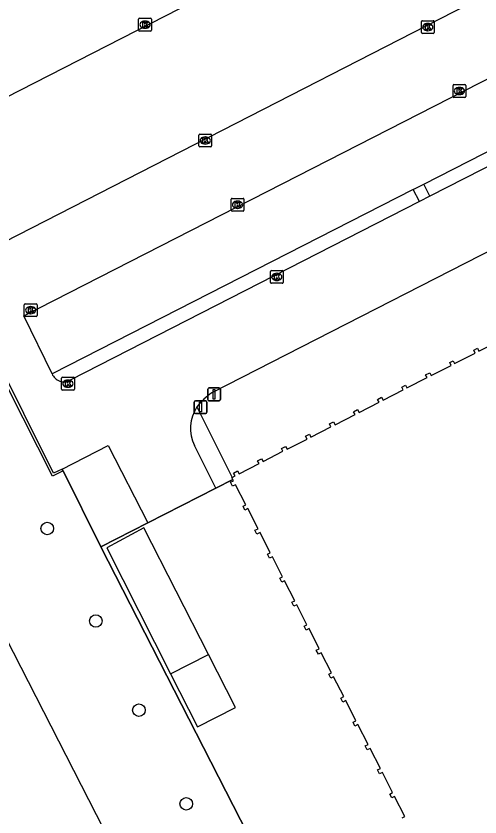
# Model space of a CAD drawing. Extents: x 158838 to 160074, y 386376 to 387776.
# Drawn here: x 159762.7 to 159798.9, y 387239.8 to 387302.3 of the extents above; entities that cross this region are included whole.
import ezdxf

# ---------------------------------------------------------------- set-up
doc = ezdxf.new("R2010")
doc.units = 0
for name, color, linetype in [('IMGEO_Afsluitpaal', 7, 'Continuous'), ('IMGEO_Boom', 7, 'Continuous'), ('IMGEO_Groenvoorziening', 7, 'Continuous'), ('IMGEO_Hek', 7, 'Continuous'), ('IMGEO_Kolk', 7, 'Continuous'), ('IMGEO_Open_loods', 7, 'Continuous'), ('IMGEO_Pand', 7, 'Continuous'), ('IMGEO_Parkeervlak_open', 7, 'Continuous'), ('IMGEO_Rijbaan_lokaal_open', 7, 'Continuous'), ('IMGEO_Voetpad_open', 7, 'Continuous')]:
    doc.layers.add(name, color=color, linetype=linetype)

msp = doc.modelspace()

# ---------------------------------------------------------------- linework, layer by layer
at = {"layer": 'IMGEO_Afsluitpaal'}
for p, q in [((159777.644, 387272.357), (159777.644, 387273.157)), ((159777.644, 387273.157), (159777.644, 387272.357)), ((159777.744, 387273.257), (159778.534, 387273.257)), ((159778.534, 387273.257), (159777.744, 387273.257)), ((159778.634, 387273.157), (159778.634, 387272.357)), ((159778.634, 387272.357), (159778.634, 387273.157)), ((159776.598, 387271.365), (159776.598, 387272.165)), ((159776.598, 387272.165), (159776.598, 387271.365)), ((159776.698, 387272.265), (159777.488, 387272.265)), ((159777.488, 387272.265), (159776.698, 387272.265)), ((159777.588, 387272.165), (159777.588, 387271.365)), ((159777.588, 387271.365), (159777.588, 387272.165)), ((159778.534, 387272.257), (159777.744, 387272.257)), ((159777.744, 387272.257), (159778.534, 387272.257)), ((159777.488, 387271.265), (159776.698, 387271.265)), ((159776.698, 387271.265), (159777.488, 387271.265))]:
    msp.add_line(p, q, dxfattribs=at)
for points in [[(159778.064, 387273.132), (159778.214, 387273.132), (159778.214, 387272.382), (159778.064, 387272.382), (159778.064, 387273.132)], [(159777.018, 387272.14), (159777.168, 387272.14), (159777.168, 387271.39), (159777.018, 387271.39), (159777.018, 387272.14)]]:
    msp.add_lwpolyline(points, dxfattribs=at)
for centre, start, end in [((159777.744, 387273.157), 90, 180), ((159777.744, 387273.157), 90, 180), ((159778.534, 387273.157), 0, 90), ((159778.534, 387273.157), 360, 90), ((159776.698, 387272.165), 90, 180), ((159776.698, 387272.165), 90, 180), ((159777.488, 387272.165), 0, 90), ((159777.488, 387272.165), 360, 90), ((159777.744, 387272.357), 180, 270), ((159777.744, 387272.357), 180, 270), ((159778.534, 387272.357), 270, 0), ((159778.534, 387272.357), 270, 0), ((159776.698, 387271.365), 180, 270), ((159776.698, 387271.365), 180, 270), ((159777.488, 387271.365), 270, 0), ((159777.488, 387271.365), 270, 0)]:
    msp.add_arc(centre, 0.1, start, end, dxfattribs=at)
at = {"layer": 'IMGEO_Boom'}
for centre in [(159765.134, 387262.3), (159768.918, 387255.094), (159772.282, 387248.136), (159775.973, 387240.837)]:
    msp.add_circle(centre, 0.489, dxfattribs=at)
at = {"layer": 'IMGEO_Groenvoorziening'}
for points in [[(159766.365, 387266.804), (159765.548, 387266.385), (159742.616, 387311.694), (159742.781, 387311.774)], [(159749.52, 387277.923), (159796.557, 387186.023), (159738.129, 387156.197), (159691.298, 387247.788), (159749.52, 387277.923)]]:
    msp.add_lwpolyline(points, dxfattribs=at)
at = {"layer": 'IMGEO_Hek'}
for points in [[(159766.365, 387266.804), (159769.309, 387260.873)], [(159778.288, 387265.438), (159779.617, 387266.114)], [(159772.973, 387262.736), (159778.288, 387265.438)], [(159769.309, 387260.873), (159772.973, 387262.736)], [(159769.309, 387260.873), (159804.244, 387192.604), (159850.444, 387216.105), (159854.805, 387218.409), (159845.908, 387235.79)]]:
    msp.add_lwpolyline(points, dxfattribs=at)
at = {"layer": 'IMGEO_Kolk'}
for p, q in [((159772.262, 387301.163), (159772.262, 387302.015)), ((159772.337, 387302.089), (159773.189, 387302.089)), ((159772.75, 387301.869), (159772.775, 387301.869)), ((159773.263, 387302.015), (159773.263, 387301.163)), ((159794.312, 387300.97), (159794.312, 387301.822)), ((159794.387, 387301.896), (159795.239, 387301.896)), ((159795.313, 387301.822), (159795.313, 387300.97)), ((159772.773, 387301.309), (159772.748, 387301.309)), ((159794.8, 387301.676), (159794.825, 387301.676)), ((159773.189, 387301.089), (159772.337, 387301.089)), ((159795.239, 387300.896), (159794.387, 387300.896)), ((159794.823, 387301.116), (159794.798, 387301.116)), ((159796.779, 387295.989), (159796.779, 387296.841)), ((159796.854, 387296.915), (159797.706, 387296.915)), ((159797.78, 387296.841), (159797.78, 387295.989)), ((159797.267, 387296.695), (159797.292, 387296.695)), ((159797.706, 387295.915), (159796.854, 387295.915)), ((159797.29, 387296.135), (159797.265, 387296.135)), ((159776.951, 387292.127), (159776.951, 387292.979)), ((159777.026, 387293.053), (159777.878, 387293.053)), ((159777.439, 387292.833), (159777.464, 387292.833)), ((159777.952, 387292.979), (159777.952, 387292.127)), ((159777.878, 387292.053), (159777.026, 387292.053)), ((159777.462, 387292.273), (159777.437, 387292.273)), ((159779.475, 387287.117), (159779.475, 387287.969)), ((159779.55, 387288.043), (159780.402, 387288.043)), ((159779.963, 387287.823), (159779.988, 387287.823)), ((159780.476, 387287.969), (159780.476, 387287.117)), ((159780.402, 387287.043), (159779.55, 387287.043)), ((159779.986, 387287.263), (159779.961, 387287.263)), ((159782.538, 387281.495), (159782.538, 387282.347)), ((159782.613, 387282.421), (159783.465, 387282.421)), ((159783.026, 387282.201), (159783.051, 387282.201)), ((159783.539, 387282.347), (159783.539, 387281.495)), ((159783.465, 387281.421), (159782.613, 387281.421)), ((159783.049, 387281.641), (159783.024, 387281.641)), ((159763.341, 387278.901), (159763.341, 387279.753)), ((159763.416, 387279.827), (159764.268, 387279.827)), ((159763.829, 387279.607), (159763.854, 387279.607)), ((159764.342, 387279.753), (159764.342, 387278.901)), ((159764.268, 387278.827), (159763.416, 387278.827)), ((159763.852, 387279.047), (159763.827, 387279.047)), ((159766.245, 387273.166), (159766.245, 387274.018)), ((159766.32, 387274.092), (159767.172, 387274.092)), ((159766.733, 387273.872), (159766.758, 387273.872)), ((159767.246, 387274.018), (159767.246, 387273.166)), ((159767.172, 387273.092), (159766.32, 387273.092)), ((159766.756, 387273.312), (159766.731, 387273.312))]:
    msp.add_line(p, q, dxfattribs=at)
for points in [[(159772.262, 387301.163), (159772.262, 387302.015)], [(159772.337, 387302.089), (159773.189, 387302.089)], [(159773.263, 387302.015), (159773.263, 387301.163)], [(159794.312, 387300.97), (159794.312, 387301.822)], [(159794.387, 387301.896), (159795.239, 387301.896)], [(159795.313, 387301.822), (159795.313, 387300.97)], [(159772.583, 387301.789), (159772.706, 387301.789), (159772.706, 387301.638), (159772.836, 387301.789), (159773, 387301.789), (159772.854, 387301.638), (159773.007, 387301.389), (159772.855, 387301.389), (159772.77, 387301.553), (159772.706, 387301.486), (159772.706, 387301.389), (159772.583, 387301.389), (159772.583, 387301.789)], [(159794.633, 387301.596), (159794.756, 387301.596), (159794.756, 387301.445), (159794.886, 387301.596), (159795.05, 387301.596), (159794.904, 387301.445), (159795.057, 387301.196), (159794.905, 387301.196), (159794.82, 387301.36), (159794.756, 387301.293), (159794.756, 387301.196), (159794.633, 387301.196), (159794.633, 387301.596)], [(159773.189, 387301.089), (159772.337, 387301.089)], [(159795.239, 387300.896), (159794.387, 387300.896)], [(159796.779, 387295.989), (159796.779, 387296.841)], [(159796.854, 387296.915), (159797.706, 387296.915)], [(159797.78, 387296.841), (159797.78, 387295.989)], [(159797.1, 387296.615), (159797.223, 387296.615), (159797.223, 387296.464), (159797.353, 387296.615), (159797.517, 387296.615), (159797.371, 387296.464), (159797.524, 387296.215), (159797.372, 387296.215), (159797.287, 387296.379), (159797.223, 387296.312), (159797.223, 387296.215), (159797.1, 387296.215), (159797.1, 387296.615)], [(159797.706, 387295.915), (159796.854, 387295.915)], [(159776.951, 387292.127), (159776.951, 387292.979)], [(159777.026, 387293.053), (159777.878, 387293.053)], [(159777.272, 387292.753), (159777.395, 387292.753), (159777.395, 387292.602), (159777.525, 387292.753), (159777.689, 387292.753), (159777.543, 387292.602), (159777.696, 387292.353), (159777.544, 387292.353), (159777.459, 387292.517), (159777.395, 387292.45), (159777.395, 387292.353), (159777.272, 387292.353), (159777.272, 387292.753)], [(159777.952, 387292.979), (159777.952, 387292.127)], [(159777.878, 387292.053), (159777.026, 387292.053)], [(159779.475, 387287.117), (159779.475, 387287.969)], [(159779.55, 387288.043), (159780.402, 387288.043)], [(159779.796, 387287.743), (159779.919, 387287.743), (159779.919, 387287.592), (159780.049, 387287.743), (159780.213, 387287.743), (159780.067, 387287.592), (159780.22, 387287.343), (159780.068, 387287.343), (159779.983, 387287.507), (159779.919, 387287.44), (159779.919, 387287.343), (159779.796, 387287.343), (159779.796, 387287.743)], [(159780.476, 387287.969), (159780.476, 387287.117)], [(159780.402, 387287.043), (159779.55, 387287.043)], [(159782.538, 387281.495), (159782.538, 387282.347)], [(159782.613, 387282.421), (159783.465, 387282.421)], [(159782.859, 387282.121), (159782.982, 387282.121), (159782.982, 387281.97), (159783.112, 387282.121), (159783.276, 387282.121), (159783.13, 387281.97), (159783.283, 387281.721), (159783.131, 387281.721), (159783.046, 387281.885), (159782.982, 387281.818), (159782.982, 387281.721), (159782.859, 387281.721), (159782.859, 387282.121)], [(159783.539, 387282.347), (159783.539, 387281.495)], [(159783.465, 387281.421), (159782.613, 387281.421)], [(159763.341, 387278.901), (159763.341, 387279.753)], [(159763.416, 387279.827), (159764.268, 387279.827)], [(159763.662, 387279.527), (159763.785, 387279.527), (159763.785, 387279.376), (159763.915, 387279.527), (159764.079, 387279.527), (159763.933, 387279.376), (159764.086, 387279.127), (159763.934, 387279.127), (159763.849, 387279.291), (159763.785, 387279.224), (159763.785, 387279.127), (159763.662, 387279.127), (159763.662, 387279.527)], [(159764.342, 387279.753), (159764.342, 387278.901)], [(159764.268, 387278.827), (159763.416, 387278.827)], [(159766.245, 387273.166), (159766.245, 387274.018)], [(159766.32, 387274.092), (159767.172, 387274.092)], [(159766.566, 387273.792), (159766.689, 387273.792), (159766.689, 387273.641), (159766.819, 387273.792), (159766.983, 387273.792), (159766.837, 387273.641), (159766.99, 387273.392), (159766.838, 387273.392), (159766.753, 387273.556), (159766.689, 387273.489), (159766.689, 387273.392), (159766.566, 387273.392), (159766.566, 387273.792)], [(159767.246, 387274.018), (159767.246, 387273.166)], [(159767.172, 387273.092), (159766.32, 387273.092)]]:
    msp.add_lwpolyline(points, dxfattribs=at)
for centre, start, end in [((159772.339, 387302.013), 91.55205, 178.44795), ((159772.339, 387302.013), 91.55205, 178.44795), ((159773.187, 387302.013), 1.55205, 88.44795), ((159773.187, 387302.013), 1.55205, 88.44795), ((159794.389, 387301.82), 91.55205, 178.44795), ((159794.389, 387301.82), 91.55205, 178.44795), ((159795.237, 387301.82), 1.55205, 88.44795), ((159795.237, 387301.82), 1.55205, 88.44795), ((159772.339, 387301.165), 181.55205, 268.44795), ((159772.339, 387301.165), 181.55205, 268.44795), ((159773.187, 387301.165), 271.55205, 358.44795), ((159773.187, 387301.165), 271.55205, 358.44795), ((159794.389, 387300.972), 181.55205, 268.44795), ((159794.389, 387300.972), 181.55205, 268.44795), ((159795.237, 387300.972), 271.55205, 358.44795), ((159795.237, 387300.972), 271.55205, 358.44795), ((159796.856, 387296.839), 91.55205, 178.44795), ((159796.856, 387296.839), 91.55205, 178.44795), ((159797.704, 387296.839), 1.55205, 88.44795), ((159797.704, 387296.839), 1.55205, 88.44795), ((159796.856, 387295.991), 181.55205, 268.44795), ((159796.856, 387295.991), 181.55205, 268.44795), ((159797.704, 387295.991), 271.55205, 358.44795), ((159797.704, 387295.991), 271.55205, 358.44795), ((159777.028, 387292.977), 91.55205, 178.44795), ((159777.028, 387292.977), 91.55205, 178.44795), ((159777.876, 387292.977), 1.55205, 88.44795), ((159777.876, 387292.977), 1.55205, 88.44795), ((159777.028, 387292.129), 181.55205, 268.44795), ((159777.028, 387292.129), 181.55205, 268.44795), ((159777.876, 387292.129), 271.55205, 358.44795), ((159777.876, 387292.129), 271.55205, 358.44795), ((159779.552, 387287.967), 91.55205, 178.44795), ((159779.552, 387287.967), 91.55205, 178.44795), ((159780.4, 387287.967), 1.55205, 88.44795), ((159780.4, 387287.967), 1.55205, 88.44795), ((159779.552, 387287.119), 181.55205, 268.44795), ((159779.552, 387287.119), 181.55205, 268.44795), ((159780.4, 387287.119), 271.55205, 358.44795), ((159780.4, 387287.119), 271.55205, 358.44795), ((159782.615, 387282.345), 91.55205, 178.44795), ((159782.615, 387282.345), 91.55205, 178.44795), ((159783.463, 387282.345), 1.55205, 88.44795), ((159783.463, 387282.345), 1.55205, 88.44795), ((159782.615, 387281.497), 181.55205, 268.44795), ((159782.615, 387281.497), 181.55205, 268.44795), ((159783.463, 387281.497), 271.55205, 358.44795), ((159783.463, 387281.497), 271.55205, 358.44795), ((159763.418, 387279.751), 91.55205, 178.44795), ((159763.418, 387279.751), 91.55205, 178.44795), ((159764.266, 387279.751), 1.55205, 88.44795), ((159764.266, 387279.751), 1.55205, 88.44795), ((159763.418, 387278.903), 181.55205, 268.44795), ((159763.418, 387278.903), 181.55205, 268.44795), ((159764.266, 387278.903), 271.55205, 358.44795), ((159764.266, 387278.903), 271.55205, 358.44795), ((159766.322, 387274.016), 91.55205, 178.44795), ((159766.322, 387274.016), 91.55205, 178.44795), ((159767.17, 387274.016), 1.55205, 88.44795), ((159767.17, 387274.016), 1.55205, 88.44795), ((159766.322, 387273.168), 181.55205, 268.44795), ((159766.322, 387273.168), 181.55205, 268.44795), ((159767.17, 387273.168), 271.55205, 358.44795), ((159767.17, 387273.168), 271.55205, 358.44795)]:
    msp.add_arc(centre, 0.0765, start, end, dxfattribs=at)
for centre, major_axis, ratio, start_param, end_param in [((159772.749, 387301.589), (-0.387, 0.002), 0.722429, 4.712389, 7.853982), ((159772.774, 387301.589), (-0.39, 0.002), 0.717154, 1.570796, 4.712389), ((159794.799, 387301.396), (-0.387, 0.002), 0.722429, 4.712389, 7.853982), ((159794.824, 387301.396), (-0.39, 0.002), 0.717154, 1.570796, 4.712389), ((159797.266, 387296.415), (-0.387, 0.002), 0.722429, 4.712389, 7.853982), ((159797.291, 387296.415), (-0.39, 0.002), 0.717154, 1.570796, 4.712389), ((159777.438, 387292.553), (-0.387, 0.002), 0.722429, 4.712389, 7.853982), ((159777.463, 387292.553), (-0.39, 0.002), 0.717154, 1.570796, 4.712389), ((159779.962, 387287.543), (-0.387, 0.002), 0.722429, 4.712389, 7.853982), ((159779.987, 387287.543), (-0.39, 0.002), 0.717154, 1.570796, 4.712389), ((159783.025, 387281.921), (-0.387, 0.002), 0.722429, 4.712389, 7.853982), ((159783.05, 387281.921), (-0.39, 0.002), 0.717154, 1.570796, 4.712389), ((159763.828, 387279.327), (-0.387, 0.002), 0.722429, 4.712389, 7.853982), ((159763.853, 387279.327), (-0.39, 0.002), 0.717154, 1.570796, 4.712389), ((159766.732, 387273.592), (-0.387, 0.002), 0.722429, 4.712389, 7.853982), ((159766.757, 387273.592), (-0.39, 0.002), 0.717154, 1.570796, 4.712389)]:
    msp.add_ellipse(centre, major_axis=major_axis, ratio=ratio, start_param=start_param, end_param=end_param, dxfattribs=at)
at = {"layer": 'IMGEO_Open_loods'}
msp.add_lwpolyline([(159777.72, 387252.483), (159772.672, 387262.343), (159769.777, 387260.8), (159774.736, 387250.96)], dxfattribs=at)
at = {"layer": 'IMGEO_Pand'}
for points in [[(159779.546, 387266.288), (159779.778, 387266.407), (159779.665, 387266.629), (159779.976, 387266.788), (159780.09, 387266.566), (159781.648, 387267.363), (159781.535, 387267.584), (159781.847, 387267.743), (159781.96, 387267.522), (159783.518, 387268.319), (159783.404, 387268.541), (159783.72, 387268.702), (159783.833, 387268.48), (159785.393, 387269.277), (159785.279, 387269.5), (159785.588, 387269.657), (159785.702, 387269.435), (159787.262, 387270.233), (159787.148, 387270.455), (159787.459, 387270.614), (159787.579, 387270.395), (159789.138, 387271.192), (159789.019, 387271.411), (159789.334, 387271.572), (159789.453, 387271.353), (159791.017, 387272.153), (159790.898, 387272.372), (159791.207, 387272.53), (159791.326, 387272.31), (159792.891, 387273.111), (159792.776, 387273.332), (159793.072, 387273.483), (159793.187, 387273.262), (159794.756, 387274.064), (159794.643, 387274.287), (159794.958, 387274.448), (159795.078, 387274.229), (159796.631, 387275.023), (159796.521, 387275.247), (159796.791, 387275.385), (159796.901, 387275.161), (159798.511, 387275.984), (159798.397, 387276.206), (159798.689, 387276.356), (159798.803, 387276.133), (159800.364, 387276.931)], [(159779.617, 387266.114), (159779.532, 387266.281), (159779.546, 387266.288)], [(159792.802, 387239.736), (159793.021, 387239.847), (159792.221, 387241.415), (159791.996, 387241.3), (159791.841, 387241.6), (159792.067, 387241.716), (159791.27, 387243.279), (159791.047, 387243.165), (159790.889, 387243.473), (159791.112, 387243.588), (159790.315, 387245.15), (159790.088, 387245.034), (159789.929, 387245.344), (159790.157, 387245.46), (159789.367, 387247.007), (159789.133, 387246.896), (159788.984, 387247.211), (159789.209, 387247.317), (159788.411, 387248.881), (159788.178, 387248.761), (159788.016, 387249.073), (159788.251, 387249.195), (159787.464, 387250.737), (159787.237, 387250.624), (159787.081, 387250.937), (159787.305, 387251.049), (159786.504, 387252.618), (159786.277, 387252.5), (159786.116, 387252.812), (159786.344, 387252.931), (159785.547, 387254.493), (159785.329, 387254.38), (159785.169, 387254.688), (159785.39, 387254.802), (159784.601, 387256.348), (159784.368, 387256.238), (159784.216, 387256.558), (159784.439, 387256.664), (159783.645, 387258.22), (159783.421, 387258.109), (159783.262, 387258.432), (159783.482, 387258.54), (159782.692, 387260.087), (159782.459, 387259.978), (159782.304, 387260.309), (159782.526, 387260.413), (159781.728, 387261.977), (159781.487, 387261.859), (159781.335, 387262.169), (159781.571, 387262.285), (159780.77, 387263.855), (159780.553, 387263.742), (159780.4, 387264.033), (159780.62, 387264.149), (159779.822, 387265.712), (159779.592, 387265.595), (159779.432, 387265.911), (159779.661, 387266.027), (159779.617, 387266.114)], [(159774.736, 387250.96), (159777.72, 387252.483)], [(159774.736, 387250.96), (159776.842, 387246.833), (159779.826, 387248.356), (159777.72, 387252.483)]]:
    msp.add_lwpolyline(points, dxfattribs=at)
at = {"layer": 'IMGEO_Parkeervlak_open'}
for points in [[(159794.49, 387289.138), (159803.912, 387293.95)], [(159793.679, 387288.724), (159765.51, 387274.363)]]:
    msp.add_lwpolyline(points, dxfattribs=at)
at = {"layer": 'IMGEO_Rijbaan_lokaal_open'}
for points in [[(159756.218, 387292.993), (159760.718, 387284.112), (159812.804, 387310.799), (159808.215, 387319.621), (159756.218, 387292.993)], [(159766.298, 387266.937), (159765.632, 387266.61), (159758.69, 387280.527), (159743.164, 387311.022), (159742.781, 387311.774)], [(159765.51, 387274.363), (159763.298, 387278.889), (159815.501, 387305.585), (159817.797, 387301.071)], [(159804.397, 387293.019), (159794.964, 387288.214)], [(159794.964, 387288.214), (159794.156, 387287.794)], [(159794.156, 387287.794), (159766.925, 387273.876)], [(159807.063, 387287.747), (159777.975, 387272.891)], [(159766.298, 387266.937), (159769.878, 387268.769), (159772.973, 387262.736)], [(159778.288, 387265.438), (159776.606, 387268.774)], [(159779.617, 387266.114), (159778.288, 387265.438)], [(159778.288, 387265.438), (159772.973, 387262.736)], [(159772.973, 387262.736), (159769.309, 387260.873)], [(159854.805, 387218.409), (159850.444, 387216.105), (159804.244, 387192.604), (159769.309, 387260.873)]]:
    msp.add_lwpolyline(points, dxfattribs=at)
for centre, radius, start, end in [((159766.427, 387274.729), 0.987, 201.73783, 300.27836), ((159780.826, 387268.731), 5.043, 124.42818, 142.80445), ((159779.29, 387270.103), 2.995, 145.9413, 206.33188)]:
    msp.add_arc(centre, radius, start, end, dxfattribs=at)
at = {"layer": 'IMGEO_Voetpad_open'}
for points in [[(159793.679, 387288.724), (159794.49, 387289.138)], [(159794.156, 387287.794), (159793.679, 387288.724)], [(159794.964, 387288.214), (159794.49, 387289.138)], [(159776.809, 387271.78), (159779.546, 387266.288)], [(159766.365, 387266.804), (159766.298, 387266.937)], [(159769.309, 387260.873), (159766.365, 387266.804)]]:
    msp.add_lwpolyline(points, dxfattribs=at)

doc.saveas('drawing.dxf')
